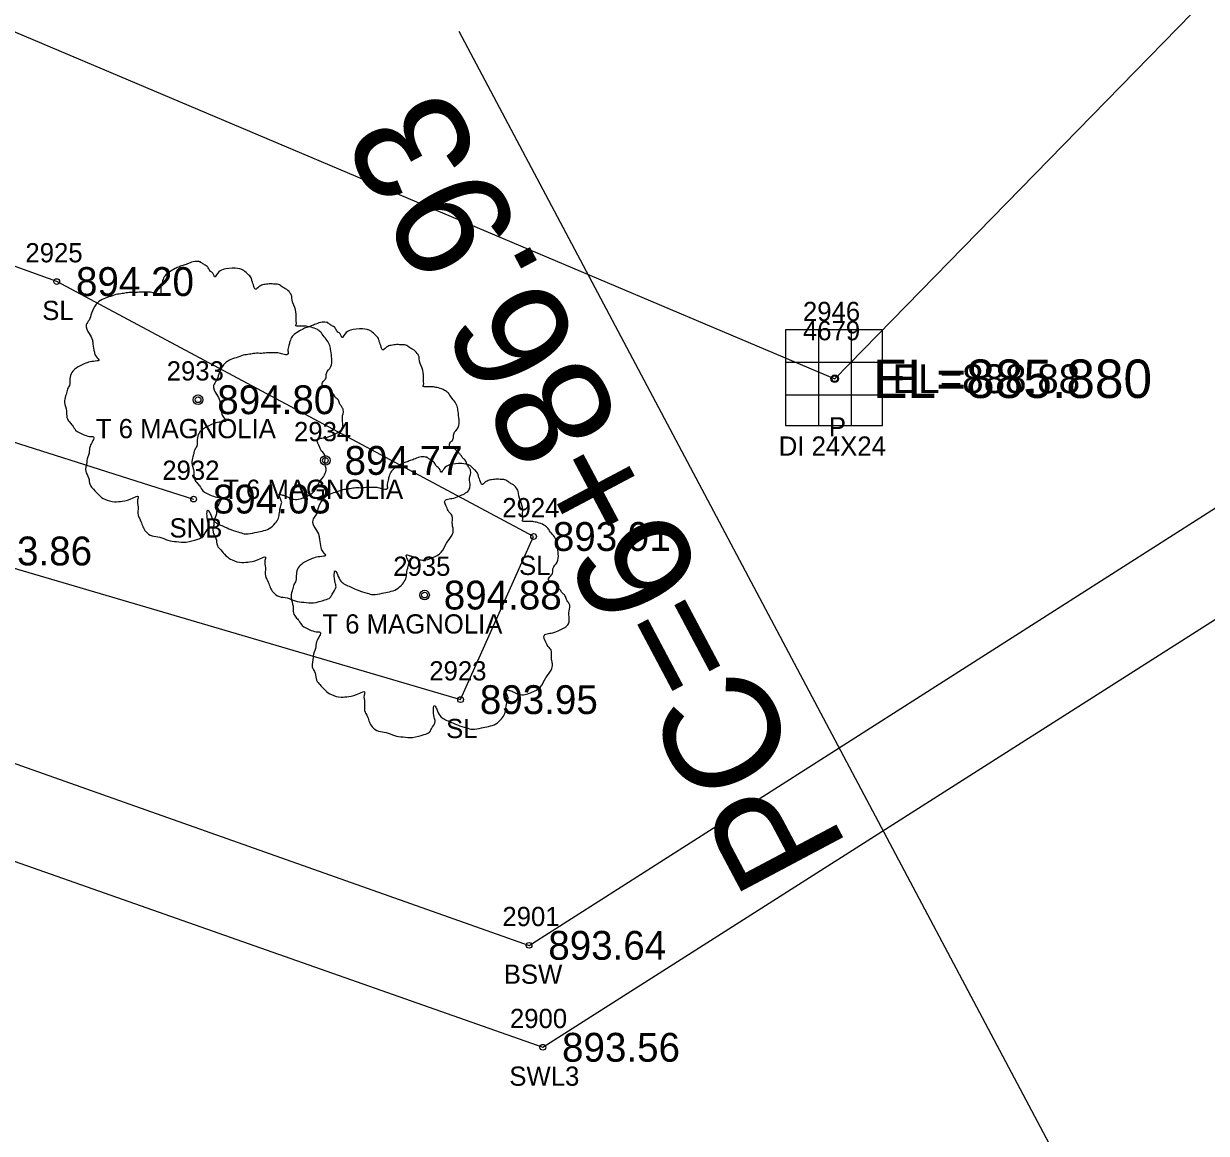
# Model space of a CAD drawing. Extents: x 1622501 to 1626664, y 1117816 to 1121579.
# Drawn here: x 1623294.6 to 1623356.1, y 1118775.8 to 1118833.5 of the extents above; entities that cross this region are included whole.
import ezdxf

# ---------------------------------------------------------------- set-up
doc = ezdxf.new("R2010")
doc.units = 0
for name, color, linetype in [('RD_EX_BldgApp', 7, 'Continuous'), ('RD_EX_BldgApp_txCode', 7, 'Continuous'), ('RD_EX_Conc', 7, 'Continuous'), ('RD_EX_Conc_txCode', 7, 'Continuous'), ('RD_EX_DR_Inlet', 7, 'Continuous'), ('RD_EX_DR_Inlet_txCode', 7, 'Continuous'), ('RD_EX_DR_Pipe', 7, 'Continuous'), ('RD_EX_DR_Pipe_txCode', 7, 'Continuous'), ('RD_EX_TX_BldgApp_ELEV', 7, 'Continuous'), ('RD_EX_TX_Conc_ELEV', 7, 'Continuous'), ('RD_EX_TX_DR_Inlet_ELEV', 7, 'Continuous'), ('RD_EX_TX_VEG_ELEV', 7, 'Continuous'), ('RD_EX_VEG', 7, 'Continuous'), ('RD_EX_VEG_txCode', 7, 'Continuous'), ('RD_HC_Data', 7, 'Continuous'), ('RD_SMD_Locator', 7, 'Continuous'), ('RD_TX_Pipe_ElevEX', 7, 'Continuous')]:
    doc.layers.add(name, color=color, linetype=linetype)

msp = doc.modelspace()

# ---------------------------------------------------------------- linework, layer by layer
at = {"layer": 'RD_EX_BldgApp'}
msp.add_line((1623283.224, 1118815.206), (1623303.402, 1118808.793), dxfattribs=at)
at = {"layer": 'RD_EX_Conc'}
for points in [[(1623278.134, 1118795.557), (1623321.559, 1118780.284), (1623372.393, 1118812.63), (1623410.779, 1118836.882), (1623430.364, 1118849.442), (1623432.314, 1118856.266), (1623449.974, 1118866.353), (1623482.088, 1118884.569), (1623496.861, 1118893.577), (1623522.748, 1118917.542), (1623554.368, 1118947.26), (1623576.128, 1118967.82)], [(1623254.608, 1118811.971), (1623256.513, 1118808.338), (1623279.846, 1118800.091), (1623320.844, 1118785.586), (1623369.889, 1118816.844), (1623408.196, 1118841.07), (1623426.141, 1118852.515), (1623428.303, 1118859.557), (1623447.173, 1118870.434), (1623479.659, 1118888.898), (1623493.495, 1118897.142), (1623519.686, 1118921.472), (1623550.267, 1118950.27), (1623567.952, 1118966.687)]]:
    msp.add_lwpolyline(points, dxfattribs=at)
at = {"layer": 'RD_EX_DR_Inlet'}
for p, q in [((1623335.903, 1118817.608), (1623335.903, 1118812.608)), ((1623337.603, 1118817.608), (1623337.603, 1118812.608)), ((1623334.203, 1118815.908), (1623339.203, 1118815.908)), ((1623334.203, 1118814.208), (1623339.203, 1118814.208))]:
    msp.add_line(p, q, dxfattribs=at)
msp.add_lwpolyline([(1623334.203, 1118812.608), (1623334.203, 1118817.608), (1623339.203, 1118817.608), (1623339.203, 1118812.608)], close=True, dxfattribs=at)
at = {"layer": 'RD_EX_DR_Pipe'}
msp.add_lwpolyline([(1623282.741, 1118837.916), (1623336.741, 1118815.05), (1623437.047, 1118917.72), (1623493.642, 1118968.884), (1623590.488, 1119042.518)], dxfattribs=at)
at = {"layer": 'RD_EX_VEG'}
msp.add_lwpolyline([(1623267.225, 1118814.729), (1623290.986, 1118806.093), (1623317.286, 1118798.362), (1623321.081, 1118806.846), (1623296.285, 1118820.103), (1623273.76, 1118828.226), (1623267.225, 1118814.729)], dxfattribs=at)
for centre, radius in [((1623303.632, 1118813.958), 0.25), ((1623303.619, 1118813.94), 0.0001), ((1623310.251, 1118810.802), 0.25), ((1623310.239, 1118810.783), 0.0001), ((1623315.41, 1118803.8), 0.25), ((1623315.397, 1118803.781), 0.0001)]:
    msp.add_circle(centre, radius, dxfattribs=at)
for points in [[(1623303.763, 1118821.126), (1623303.464, 1118821.151), (1623303.139, 1118821.051), (1623302.889, 1118820.951), (1623302.664, 1118820.876), (1623302.439, 1118820.776), (1623302.139, 1118820.601), (1623301.914, 1118820.401), (1623301.789, 1118820.151), (1623301.739, 1118819.926), (1623301.689, 1118819.651), (1623301.689, 1118819.476), (1623301.564, 1118819.451), (1623301.414, 1118819.476), (1623301.165, 1118819.551), (1623300.915, 1118819.551), (1623300.665, 1118819.551), (1623300.315, 1118819.526), (1623299.965, 1118819.526), (1623299.69, 1118819.476), (1623299.365, 1118819.426), (1623298.991, 1118819.301), (1623298.641, 1118819.176), (1623298.341, 1118818.927), (1623298.091, 1118818.452), (1623297.966, 1118818.102), (1623297.816, 1118817.852), (1623297.966, 1118817.402), (1623298.141, 1118817.052), (1623298.166, 1118816.852), (1623298.241, 1118816.428), (1623298.341, 1118816.203), (1623298.466, 1118816.003), (1623298.391, 1118815.978), (1623298.016, 1118815.928), (1623297.716, 1118815.828), (1623297.291, 1118815.603), (1623297.066, 1118815.378), (1623296.966, 1118815.053), (1623296.941, 1118814.703), (1623296.842, 1118814.504), (1623296.767, 1118814.229), (1623296.742, 1118814.154), (1623296.692, 1118813.829), (1623296.792, 1118813.379), (1623296.817, 1118813.029), (1623296.941, 1118812.804), (1623297.091, 1118812.629), (1623297.266, 1118812.379), (1623297.666, 1118812.155), (1623297.991, 1118812.055), (1623298.191, 1118812.03), (1623298.016, 1118811.53), (1623297.966, 1118811.18), (1623297.841, 1118810.78), (1623297.841, 1118810.705), (1623297.791, 1118810.23), (1623297.941, 1118809.905), (1623298.016, 1118809.531), (1623298.191, 1118809.306), (1623298.466, 1118809.006), (1623298.791, 1118808.781), (1623299.29, 1118808.656), (1623299.69, 1118808.681), (1623300.265, 1118808.856), (1623300.515, 1118808.931), (1623300.49, 1118808.756), (1623300.515, 1118808.381), (1623300.515, 1118807.956), (1623300.665, 1118807.632), (1623300.765, 1118807.357), (1623300.915, 1118807.107), (1623301.24, 1118806.882), (1623301.639, 1118806.807), (1623302.064, 1118806.657), (1623302.514, 1118806.582), (1623303.014, 1118806.557), (1623303.614, 1118806.707), (1623303.888, 1118806.832), (1623303.988, 1118807.007), (1623304.188, 1118807.382), (1623304.138, 1118807.607), (1623304.163, 1118808.206), (1623304.263, 1118808.031), (1623304.438, 1118807.681), (1623304.938, 1118807.382), (1623305.338, 1118807.207), (1623305.813, 1118807.057), (1623306.112, 1118806.982), (1623306.587, 1118807.057), (1623306.962, 1118807.132), (1623307.337, 1118807.257), (1623307.637, 1118807.532), (1623307.812, 1118807.806), (1623307.862, 1118808.081), (1623307.937, 1118808.456), (1623307.987, 1118808.631)], [(1623307.987, 1118808.631), (1623307.912, 1118808.806), (1623307.862, 1118809.056), (1623307.937, 1118809.031), (1623308.112, 1118808.981), (1623308.386, 1118808.856), (1623308.611, 1118808.781), (1623308.936, 1118808.806), (1623309.211, 1118808.906), (1623309.661, 1118809.181), (1623309.936, 1118809.656), (1623310.211, 1118810.055), (1623310.286, 1118810.38), (1623310.236, 1118810.605), (1623310.211, 1118811.105), (1623310.011, 1118811.355), (1623309.961, 1118811.48), (1623309.861, 1118811.88), (1623309.936, 1118811.93), (1623310.211, 1118811.98), (1623310.585, 1118812.105), (1623310.86, 1118812.229), (1623311.085, 1118812.404), (1623311.16, 1118812.629), (1623311.135, 1118813.029), (1623311.185, 1118813.429), (1623311.11, 1118813.579), (1623311.01, 1118813.729), (1623310.935, 1118813.929), (1623310.785, 1118814.079), (1623310.685, 1118814.229), (1623310.585, 1118814.329), (1623310.461, 1118814.479), (1623310.286, 1118814.603), (1623310.136, 1118814.653), (1623310.086, 1118814.803), (1623310.236, 1118815.003), (1623310.286, 1118815.103), (1623310.311, 1118815.328), (1623310.536, 1118815.678), (1623310.585, 1118816.078), (1623310.536, 1118816.503), (1623310.486, 1118816.778), (1623310.336, 1118817.052), (1623310.136, 1118817.302), (1623310.011, 1118817.477), (1623309.836, 1118817.602), (1623309.511, 1118817.727), (1623309.261, 1118817.777), (1623308.911, 1118817.777), (1623308.711, 1118817.827), (1623308.736, 1118817.877), (1623308.736, 1118818.027), (1623308.736, 1118818.302), (1623308.661, 1118818.752), (1623308.511, 1118819.251), (1623308.511, 1118819.276), (1623308.411, 1118819.526), (1623308.187, 1118819.726), (1623308.012, 1118819.826), (1623307.812, 1118819.951), (1623307.562, 1118819.976), (1623307.262, 1118819.976), (1623306.987, 1118819.926), (1623306.787, 1118819.826), (1623306.612, 1118819.701), (1623306.537, 1118819.851), (1623306.437, 1118820.151), (1623306.387, 1118820.301), (1623306.237, 1118820.476), (1623306.013, 1118820.676), (1623305.563, 1118820.801), (1623304.938, 1118820.726), (1623304.638, 1118820.526), (1623304.488, 1118820.351), (1623304.438, 1118820.476), (1623304.238, 1118820.676), (1623304.138, 1118820.851), (1623303.963, 1118820.976), (1623303.813, 1118821.076), (1623303.713, 1118821.126)], [(1623310.383, 1118817.969), (1623310.083, 1118817.994), (1623309.758, 1118817.894), (1623309.508, 1118817.794), (1623309.284, 1118817.719), (1623309.059, 1118817.619), (1623308.759, 1118817.444), (1623308.534, 1118817.244), (1623308.409, 1118816.995), (1623308.359, 1118816.77), (1623308.309, 1118816.495), (1623308.309, 1118816.32), (1623308.184, 1118816.295), (1623308.034, 1118816.32), (1623307.784, 1118816.395), (1623307.534, 1118816.395), (1623307.284, 1118816.395), (1623306.935, 1118816.37), (1623306.585, 1118816.37), (1623306.31, 1118816.32), (1623305.985, 1118816.27), (1623305.61, 1118816.145), (1623305.26, 1118816.02), (1623304.96, 1118815.77), (1623304.711, 1118815.295), (1623304.586, 1118814.945), (1623304.436, 1118814.696), (1623304.586, 1118814.246), (1623304.761, 1118813.896), (1623304.785, 1118813.696), (1623304.86, 1118813.271), (1623304.96, 1118813.046), (1623305.085, 1118812.846), (1623305.01, 1118812.821), (1623304.636, 1118812.771), (1623304.336, 1118812.671), (1623303.911, 1118812.447), (1623303.686, 1118812.222), (1623303.586, 1118811.897), (1623303.561, 1118811.547), (1623303.461, 1118811.347), (1623303.386, 1118811.072), (1623303.361, 1118810.997), (1623303.311, 1118810.672), (1623303.411, 1118810.222), (1623303.436, 1118809.873), (1623303.561, 1118809.648), (1623303.711, 1118809.473), (1623303.886, 1118809.223), (1623304.286, 1118808.998), (1623304.611, 1118808.898), (1623304.81, 1118808.873), (1623304.636, 1118808.373), (1623304.586, 1118808.023), (1623304.461, 1118807.624), (1623304.461, 1118807.549), (1623304.411, 1118807.074), (1623304.561, 1118806.749), (1623304.636, 1118806.374), (1623304.81, 1118806.149), (1623305.085, 1118805.849), (1623305.41, 1118805.625), (1623305.91, 1118805.5), (1623306.31, 1118805.525), (1623306.885, 1118805.699), (1623307.134, 1118805.774), (1623307.109, 1118805.6), (1623307.134, 1118805.225), (1623307.134, 1118804.8), (1623307.284, 1118804.475), (1623307.384, 1118804.2), (1623307.534, 1118803.95), (1623307.859, 1118803.725), (1623308.259, 1118803.65), (1623308.684, 1118803.5), (1623309.134, 1118803.425), (1623309.633, 1118803.4), (1623310.233, 1118803.55), (1623310.508, 1118803.675), (1623310.608, 1118803.85), (1623310.808, 1118804.225), (1623310.758, 1118804.45), (1623310.783, 1118805.05), (1623310.883, 1118804.875), (1623311.058, 1118804.525), (1623311.558, 1118804.225), (1623311.957, 1118804.05), (1623312.432, 1118803.9), (1623312.732, 1118803.825), (1623313.207, 1118803.9), (1623313.582, 1118803.975), (1623313.956, 1118804.1), (1623314.256, 1118804.375), (1623314.431, 1118804.65), (1623314.481, 1118804.925), (1623314.556, 1118805.3), (1623314.606, 1118805.475)], [(1623314.606, 1118805.475), (1623314.531, 1118805.65), (1623314.481, 1118805.899), (1623314.556, 1118805.874), (1623314.731, 1118805.824), (1623315.006, 1118805.699), (1623315.231, 1118805.625), (1623315.556, 1118805.65), (1623315.831, 1118805.749), (1623316.28, 1118806.024), (1623316.555, 1118806.499), (1623316.83, 1118806.899), (1623316.905, 1118807.224), (1623316.855, 1118807.449), (1623316.83, 1118807.948), (1623316.63, 1118808.198), (1623316.58, 1118808.323), (1623316.48, 1118808.723), (1623316.555, 1118808.773), (1623316.83, 1118808.823), (1623317.205, 1118808.948), (1623317.48, 1118809.073), (1623317.705, 1118809.248), (1623317.78, 1118809.473), (1623317.755, 1118809.873), (1623317.805, 1118810.272), (1623317.73, 1118810.422), (1623317.63, 1118810.572), (1623317.555, 1118810.772), (1623317.405, 1118810.922), (1623317.305, 1118811.072), (1623317.205, 1118811.172), (1623317.08, 1118811.322), (1623316.905, 1118811.447), (1623316.755, 1118811.497), (1623316.705, 1118811.647), (1623316.855, 1118811.847), (1623316.905, 1118811.947), (1623316.93, 1118812.172), (1623317.155, 1118812.521), (1623317.205, 1118812.921), (1623317.155, 1118813.346), (1623317.105, 1118813.621), (1623316.955, 1118813.896), (1623316.755, 1118814.146), (1623316.63, 1118814.321), (1623316.455, 1118814.446), (1623316.131, 1118814.571), (1623315.881, 1118814.621), (1623315.531, 1118814.621), (1623315.331, 1118814.671), (1623315.356, 1118814.721), (1623315.356, 1118814.87), (1623315.356, 1118815.145), (1623315.281, 1118815.595), (1623315.131, 1118816.095), (1623315.131, 1118816.12), (1623315.031, 1118816.37), (1623314.806, 1118816.57), (1623314.631, 1118816.67), (1623314.431, 1118816.795), (1623314.181, 1118816.82), (1623313.882, 1118816.82), (1623313.607, 1118816.77), (1623313.407, 1118816.67), (1623313.232, 1118816.545), (1623313.157, 1118816.695), (1623313.057, 1118816.995), (1623313.007, 1118817.144), (1623312.857, 1118817.319), (1623312.632, 1118817.519), (1623312.182, 1118817.644), (1623311.558, 1118817.569), (1623311.258, 1118817.369), (1623311.108, 1118817.194), (1623311.058, 1118817.319), (1623310.858, 1118817.519), (1623310.758, 1118817.694), (1623310.583, 1118817.819), (1623310.433, 1118817.919), (1623310.333, 1118817.969)], [(1623315.541, 1118810.967), (1623315.242, 1118810.992), (1623314.917, 1118810.892), (1623314.667, 1118810.792), (1623314.442, 1118810.717), (1623314.217, 1118810.617), (1623313.917, 1118810.442), (1623313.692, 1118810.242), (1623313.567, 1118809.992), (1623313.517, 1118809.768), (1623313.467, 1118809.493), (1623313.467, 1118809.318), (1623313.342, 1118809.293), (1623313.192, 1118809.318), (1623312.943, 1118809.393), (1623312.693, 1118809.393), (1623312.443, 1118809.393), (1623312.093, 1118809.368), (1623311.743, 1118809.368), (1623311.468, 1118809.318), (1623311.143, 1118809.268), (1623310.769, 1118809.143), (1623310.419, 1118809.018), (1623310.119, 1118808.768), (1623309.869, 1118808.293), (1623309.744, 1118807.943), (1623309.594, 1118807.693), (1623309.744, 1118807.244), (1623309.919, 1118806.894), (1623309.944, 1118806.694), (1623310.019, 1118806.269), (1623310.119, 1118806.044), (1623310.244, 1118805.844), (1623310.169, 1118805.819), (1623309.794, 1118805.769), (1623309.494, 1118805.669), (1623309.069, 1118805.444), (1623308.844, 1118805.22), (1623308.744, 1118804.895), (1623308.719, 1118804.545), (1623308.62, 1118804.345), (1623308.545, 1118804.07), (1623308.52, 1118803.995), (1623308.47, 1118803.67), (1623308.57, 1118803.22), (1623308.595, 1118802.871), (1623308.719, 1118802.646), (1623308.869, 1118802.471), (1623309.044, 1118802.221), (1623309.444, 1118801.996), (1623309.769, 1118801.896), (1623309.969, 1118801.871), (1623309.794, 1118801.371), (1623309.744, 1118801.021), (1623309.619, 1118800.622), (1623309.619, 1118800.547), (1623309.569, 1118800.072), (1623309.719, 1118799.747), (1623309.794, 1118799.372), (1623309.969, 1118799.147), (1623310.244, 1118798.847), (1623310.569, 1118798.622), (1623311.068, 1118798.497), (1623311.468, 1118798.522), (1623312.043, 1118798.697), (1623312.293, 1118798.772), (1623312.268, 1118798.597), (1623312.293, 1118798.223), (1623312.293, 1118797.798), (1623312.443, 1118797.473), (1623312.543, 1118797.198), (1623312.693, 1118796.948), (1623313.018, 1118796.723), (1623313.417, 1118796.648), (1623313.842, 1118796.498), (1623314.292, 1118796.423), (1623314.792, 1118796.398), (1623315.392, 1118796.548), (1623315.666, 1118796.673), (1623315.766, 1118796.848), (1623315.966, 1118797.223), (1623315.916, 1118797.448), (1623315.941, 1118798.048), (1623316.041, 1118797.873), (1623316.216, 1118797.523), (1623316.716, 1118797.223), (1623317.116, 1118797.048), (1623317.591, 1118796.898), (1623317.89, 1118796.823), (1623318.365, 1118796.898), (1623318.74, 1118796.973), (1623319.115, 1118797.098), (1623319.415, 1118797.373), (1623319.59, 1118797.648), (1623319.64, 1118797.923), (1623319.715, 1118798.298), (1623319.765, 1118798.472)], [(1623319.765, 1118798.472), (1623319.69, 1118798.647), (1623319.64, 1118798.897), (1623319.715, 1118798.872), (1623319.89, 1118798.822), (1623320.164, 1118798.697), (1623320.389, 1118798.622), (1623320.714, 1118798.647), (1623320.989, 1118798.747), (1623321.439, 1118799.022), (1623321.714, 1118799.497), (1623321.989, 1118799.897), (1623322.064, 1118800.222), (1623322.014, 1118800.447), (1623321.989, 1118800.946), (1623321.789, 1118801.196), (1623321.739, 1118801.321), (1623321.639, 1118801.721), (1623321.714, 1118801.771), (1623321.989, 1118801.821), (1623322.363, 1118801.946), (1623322.638, 1118802.071), (1623322.863, 1118802.246), (1623322.938, 1118802.471), (1623322.913, 1118802.871), (1623322.963, 1118803.27), (1623322.888, 1118803.42), (1623322.788, 1118803.57), (1623322.713, 1118803.77), (1623322.563, 1118803.92), (1623322.463, 1118804.07), (1623322.363, 1118804.17), (1623322.239, 1118804.32), (1623322.064, 1118804.445), (1623321.914, 1118804.495), (1623321.864, 1118804.645), (1623322.014, 1118804.845), (1623322.064, 1118804.945), (1623322.089, 1118805.17), (1623322.314, 1118805.519), (1623322.363, 1118805.919), (1623322.314, 1118806.344), (1623322.264, 1118806.619), (1623322.114, 1118806.894), (1623321.914, 1118807.144), (1623321.789, 1118807.319), (1623321.614, 1118807.444), (1623321.289, 1118807.569), (1623321.039, 1118807.618), (1623320.689, 1118807.618), (1623320.489, 1118807.668), (1623320.514, 1118807.718), (1623320.514, 1118807.868), (1623320.514, 1118808.143), (1623320.439, 1118808.593), (1623320.289, 1118809.093), (1623320.289, 1118809.118), (1623320.189, 1118809.368), (1623319.965, 1118809.568), (1623319.79, 1118809.668), (1623319.59, 1118809.793), (1623319.34, 1118809.818), (1623319.04, 1118809.818), (1623318.765, 1118809.768), (1623318.565, 1118809.668), (1623318.39, 1118809.543), (1623318.315, 1118809.693), (1623318.215, 1118809.992), (1623318.165, 1118810.142), (1623318.015, 1118810.317), (1623317.791, 1118810.517), (1623317.341, 1118810.642), (1623316.716, 1118810.567), (1623316.416, 1118810.367), (1623316.266, 1118810.192), (1623316.216, 1118810.317), (1623316.016, 1118810.517), (1623315.916, 1118810.692), (1623315.741, 1118810.817), (1623315.591, 1118810.917), (1623315.491, 1118810.967)]]:
    msp.add_spline(points, degree=3, dxfattribs=at)
at = {"layer": 'RD_HC_Data'}
msp.add_line((1623369.718, 1118734.144), (1623317.207, 1118833.114), dxfattribs=at)
at = {"layer": 'RD_SMD_Locator'}
for centre, radius in [((1623296.285, 1118820.103), 0.15), ((1623336.741, 1118815.05), 0.2), ((1623336.741, 1118815.05), 0.15), ((1623303.632, 1118813.958), 0.15), ((1623310.251, 1118810.802), 0.15), ((1623303.402, 1118808.793), 0.15), ((1623321.081, 1118806.846), 0.15), ((1623315.41, 1118803.8), 0.15), ((1623317.286, 1118798.362), 0.15), ((1623320.844, 1118785.586), 0.15), ((1623321.559, 1118780.284), 0.15)]:
    msp.add_circle(centre, radius, dxfattribs=at)

# ---------------------------------------------------------------- texts
at = {"layer": 'RD_EX_BldgApp_txCode'}
for s, p in [('2932', (1623301.772, 1118809.793)), ('SNB', (1623302.15, 1118806.793))]:
    msp.add_text(s, height=1, dxfattribs=at).set_placement(p)
at = {"layer": 'RD_EX_Conc_txCode'}
for s, p in [('2901', (1623319.458, 1118786.586)), ('BSW', (1623319.529, 1118783.586)), ('2900', (1623319.85, 1118781.284)), ('SWL3', (1623319.818, 1118778.284))]:
    msp.add_text(s, height=1, dxfattribs=at).set_placement(p)
at = {"layer": 'RD_EX_DR_Inlet_txCode'}
for s, p in [('2946', (1623335.087, 1118818.05)), ('DI 24X24', (1623333.827, 1118811.05))]:
    msp.add_text(s, height=1, dxfattribs=at).set_placement(p)
at = {"layer": 'RD_EX_DR_Pipe_txCode'}
for s, p in [('4679', (1623335.087, 1118817.05)), ('P', (1623336.434, 1118812.05))]:
    msp.add_text(s, height=1, dxfattribs=at).set_placement(p)
at = {"layer": 'RD_EX_TX_BldgApp_ELEV'}
msp.add_text('894.03', height=1.5, dxfattribs=at).set_placement((1623304.402, 1118808.043))
at = {"layer": 'RD_EX_TX_Conc_ELEV'}
for s, p in [('893.64', (1623321.844, 1118784.836)), ('893.56', (1623322.559, 1118779.534))]:
    msp.add_text(s, height=1.5, dxfattribs=at).set_placement(p)
at = {"layer": 'RD_EX_TX_DR_Inlet_ELEV'}
msp.add_text('EL=888.88', height=1.5, dxfattribs=at).set_placement((1623339.741, 1118814.3))
at = {"layer": 'RD_EX_TX_VEG_ELEV'}
for s, p in [('894.20', (1623297.285, 1118819.353)), ('894.80', (1623304.632, 1118813.208)), ('894.77', (1623311.251, 1118810.052)), ('893.91', (1623322.081, 1118806.096)), ('893.86', (1623291.986, 1118805.343)), ('894.88', (1623316.41, 1118803.05)), ('893.95', (1623318.286, 1118797.612))]:
    msp.add_text(s, height=1.5, dxfattribs=at).set_placement(p)
at = {"layer": 'RD_EX_VEG_txCode'}
for s, p in [('2925', (1623294.655, 1118821.103)), ('SL', (1623295.529, 1118818.103)), ('2933', (1623302.002, 1118814.958)), ('T 6 MAGNOLIA', (1623298.317, 1118811.958)), ('2934', (1623308.621, 1118811.802)), ('T 6 MAGNOLIA', (1623304.936, 1118808.802)), ('2924', (1623319.451, 1118807.846)), ('2935', (1623313.78, 1118804.8)), ('SL', (1623320.325, 1118804.846)), ('T 6 MAGNOLIA', (1623310.095, 1118801.8)), ('2923', (1623315.656, 1118799.362)), ('SL', (1623316.53, 1118796.362))]:
    msp.add_text(s, height=1, dxfattribs=at).set_placement(p)
at = {"layer": 'RD_HC_Data'}
msp.add_text('PC=6+86.93', height=6, rotation=117.94937, dxfattribs=at).set_placement((1623337.486, 1118790.625))
at = {"layer": 'RD_TX_Pipe_ElevEX'}
msp.add_text('EL=885.880', height=2, dxfattribs=at).set_placement((1623338.741, 1118814.05))

doc.saveas('drawing.dxf')
